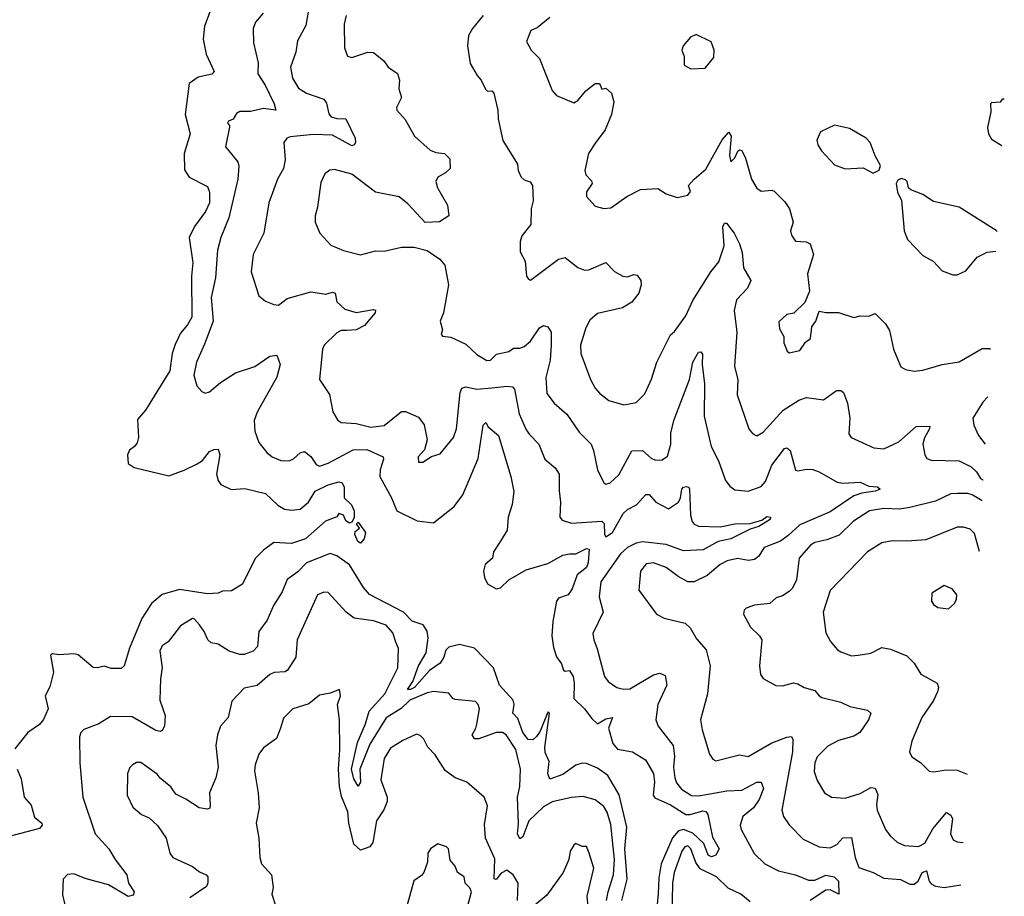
# Model space of a CAD drawing. Extents: x 2199565 to 2323334, y 894172 to 1018966.
# Tile 422 of 440: x 2316093 to 2320664, y 988095 to 992166. Entities that reach past the tile are written whole.
import ezdxf

# ---------------------------------------------------------------- set-up
doc = ezdxf.new("R2010")
doc.units = 0

msp = doc.modelspace()

# ---------------------------------------------------------------- linework, layer by layer
at = {"layer": '0CON10XD'}
for points in [[(2317442.9, 992265), (2317421.2, 992138.8), (2317382.4, 992067.6), (2317374.6, 992015), (2317350.4, 991945), (2317359.1, 991895), (2317387.3, 991847.3), (2317425, 991824.6), (2317505, 991796.7), (2317517.5, 991777.5), (2317528.7, 991728.7), (2317539.2, 991715), (2317565, 991707.1), (2317608, 991705), (2317650.8, 991615), (2317652, 991595), (2317645.7, 991584.3), (2317635, 991580.6), (2317545, 991629.5), (2317456.9, 991633.1), (2317348.9, 991621.1), (2317334, 991615), (2317319.2, 991595), (2317325.5, 991515), (2317318.1, 991475), (2317289.4, 991425), (2317249.4, 991315), (2317226.7, 991175), (2317176.7, 991075), (2317167.5, 990995), (2317203.4, 990883.4), (2317235, 990858.8), (2317272.7, 990842.7), (2317295, 990840), (2317335, 990870.5), (2317445, 990901.2), (2317515, 990890.9), (2317545, 990900.8), (2317557.7, 990895), (2317565.4, 990855.4), (2317602.1, 990822.1), (2317655, 990805.6), (2317735, 990820.6), (2317745, 990816.7), (2317742.9, 990805), (2317694.2, 990745.8), (2317655, 990726), (2317612.7, 990722.7), (2317585, 990721.8), (2317565, 990712.1), (2317506.7, 990655), (2317499.6, 990635), (2317485.5, 990495.5), (2317531.5, 990425), (2317546.4, 990345), (2317568.1, 990308.1), (2317585, 990294.5), (2317655, 990290), (2317723.3, 990273.3), (2317785, 990281.5), (2317865, 990346.9), (2317885, 990345.7), (2317945, 990320), (2317970.9, 990285), (2317984.5, 990215), (2317972, 990168), (2317942.5, 990135), (2317945, 990111.2), (2317965, 990111.2), (2318005, 990136.7), (2318045, 990148.8), (2318107.8, 990225), (2318120.9, 990265), (2318137.7, 990435), (2318145.3, 990454.7), (2318165, 990460.9), (2318215, 990450), (2318284.4, 990455.6), (2318355, 990464.1), (2318380.6, 990460.6), (2318390.3, 990450.3), (2318411.2, 990335), (2318445, 990261.4), (2318459.2, 990239.2), (2318503.3, 990195), (2318530.6, 990125), (2318578.6, 990085), (2318597.8, 990055), (2318597.6, 989977.6), (2318604.3, 989925), (2318601.4, 989855), (2318611.3, 989841.3), (2318655, 989827.3), (2318796.4, 989836.4), (2318806.1, 989826.1), (2318808.6, 989775), (2318815, 989763.8), (2318845, 989783.6), (2318895, 989873.1), (2318915, 989890.8), (2318956.9, 989913.1), (2318999.6, 989960.4), (2319015, 989960.4), (2319045.6, 989925.6), (2319105, 989893.8), (2319150.8, 989925), (2319160.4, 989945), (2319166.9, 989985), (2319175, 989995.3), (2319187.8, 989997.8), (2319198.8, 989995), (2319201.9, 989985), (2319207.5, 989865), (2319215.3, 989835.3), (2319225, 989822.3), (2319245, 989814.2), (2319345, 989809.8), (2319412.5, 989825), (2319485, 989826.3), (2319537.9, 989842.1), (2319561.4, 989858.6), (2319579.2, 989855), (2319576.9, 989845), (2319525, 989812.7), (2319485, 989800), (2319394.2, 989755), (2319335, 989741.8), (2319266.6, 989703.4), (2319175, 989698.7), (2319095, 989728.8), (2318985, 989740.2), (2318954.5, 989735), (2318914.7, 989715), (2318882.8, 989685), (2318790.3, 989555), (2318783.2, 989485), (2318802.5, 989415), (2318754.4, 989315), (2318757.8, 989285), (2318774.7, 989244.7), (2318807.5, 989115), (2318825, 989092.2), (2318865, 989064.5), (2318896, 989056), (2318925, 989058.8), (2319035, 989123.3), (2319065, 989131.5), (2319090, 989120), (2319097.1, 989075), (2319055.7, 988985), (2319045.8, 988915), (2319057.5, 988885), (2319126.9, 988795), (2319133.3, 988745), (2319128.8, 988695), (2319134.1, 988645), (2319142, 988622), (2319165, 988592.1), (2319212.3, 988562.3), (2319245, 988560.6), (2319375.3, 988584.7), (2319445, 988587.6), (2319515, 988624), (2319535, 988624), (2319546.2, 988595), (2319526.8, 988545), (2319499.4, 988505), (2319450.7, 988465), (2319437.7, 988425), (2319443.1, 988405), (2319503.3, 988293.3), (2319551.9, 988245), (2319615, 988213.4), (2319694.1, 988194.1), (2319755, 988170), (2319785, 988169.8), (2319835, 988192.3), (2319874.8, 988184.8), (2319893.7, 988165), (2319895.3, 988104.7), (2319855, 988125.4), (2319835, 988123.3), (2319763, 988075)], [(2316977.1, 992205), (2316951.2, 992135), (2316945.4, 992075), (2316958.8, 992005), (2316996.2, 991925), (2316985, 991912.9), (2316921.8, 991898.2), (2316880.8, 991869.2), (2316861.8, 991725), (2316885.3, 991635), (2316857.2, 991545), (2316858.9, 991468.9), (2316879.5, 991435), (2316965, 991390.8), (2316974.6, 991364.6), (2316974.5, 991315), (2316956.5, 991275), (2316905.4, 991204.6), (2316879.4, 991155), (2316896.5, 991036.5), (2316890.3, 990975), (2316893.2, 990785), (2316872.1, 990747.9), (2316839.5, 990710.5), (2316815, 990657.5), (2316800.9, 990615), (2316790.7, 990535), (2316677.9, 990352.1), (2316640.9, 990309.1), (2316645.5, 990225), (2316638.6, 990201.4), (2316626.6, 990183.4), (2316603.6, 990166.4), (2316594.2, 990145), (2316596.7, 990105), (2316625, 990086), (2316785, 990048.1), (2316856.8, 990073.2), (2316917.4, 990102.6), (2316941.7, 990118.3), (2316975, 990160), (2316995, 990170), (2317015, 990171.2), (2317022.2, 990145), (2317006.9, 990055), (2317015, 990026), (2317027.6, 990007.6), (2317075, 989984), (2317138.3, 989988.3), (2317234, 989965), (2317291.3, 989911.3), (2317323, 989893), (2317355, 989887.3), (2317395, 989892.7), (2317434.2, 989925.8), (2317465, 989976.2), (2317525, 990005.4), (2317575, 990019.1), (2317590, 990015), (2317600, 989995), (2317600, 989945), (2317633.1, 989913.1), (2317645.8, 989885), (2317646.2, 989853.8), (2317636.4, 989833.6), (2317625, 989827.5), (2317608, 989838), (2317595.8, 989865), (2317575, 989872.5), (2317565, 989857.5), (2317512.4, 989837.6), (2317420, 989755), (2317355, 989732.5), (2317272.9, 989737.1), (2317225, 989702.9), (2317186.1, 989663.9), (2317128, 989545), (2317077.3, 989512.7), (2317035, 989512), (2317015, 989502.9), (2316965, 989500), (2316835, 989519.4), (2316755, 989495.6), (2316705, 989454.5), (2316660, 989385), (2316603.3, 989246.7), (2316578.6, 989165), (2316565, 989152.9), (2316517.9, 989152.1), (2316485, 989164.2), (2316455, 989155.6), (2316435, 989156.9), (2316365, 989215.6), (2316345, 989220.5), (2316275, 989215.6), (2316245, 989220), (2316236.7, 989215), (2316250.6, 989135), (2316233.2, 989066.8), (2316211.1, 989025), (2316225.6, 988965), (2316203.6, 988916.4), (2316185, 988892.5), (2316130.6, 988855), (2316071.2, 988778.8)], [(2317223.7, 992196.3), (2317188.6, 992155), (2317177.1, 992125), (2317178.9, 992058.9)], [(2317609.2, 992185), (2317599.4, 992145), (2317600.8, 992035), (2317615, 991996.2), (2317635, 991990), (2317710, 992015), (2317735, 992013.8), (2317783.8, 991975), (2317803.3, 991945), (2317846.6, 991916.6), (2317855.7, 991885.7), (2317852.9, 991845), (2317865.8, 991805), (2317842, 991758)], [(2318245.6, 992185), (2318194.7, 992125.3), (2318177, 992093), (2318172.5, 992045), (2318185, 991962.5), (2318216.4, 991906.4), (2318236, 991885), (2318255, 991842.5), (2318265, 991833.3), (2318285, 991836), (2318293.8, 991825), (2318313.6, 991745), (2318314.6, 991704.6), (2318335.7, 991605), (2318404.2, 991495), (2318408, 991465), (2318422, 991435), (2318435, 991422.5), (2318463, 991413), (2318474.2, 991395), (2318477.1, 991325), (2318467.7, 991287.7), (2318466.2, 991215), (2318425, 991162.5), (2318416, 991135), (2318417.3, 991087.3), (2318440, 991045), (2318446, 990975), (2318455, 990960), (2318465, 990956.7), (2318595, 991053.1), (2318625, 991061.9), (2318684.6, 991014.6), (2318715, 991002.9), (2318735, 991004.3), (2318815, 991038), (2318855, 990995.7), (2318893.3, 990975), (2318915, 990972.2), (2318945, 990981.9), (2318959.4, 990979.4), (2318976.7, 990955), (2318977.5, 990935), (2318967.1, 990895), (2318935, 990853.8), (2318891.8, 990828.2), (2318775, 990801.8), (2318739.8, 990770.2), (2318721.8, 990735), (2318696.7, 990655), (2318698.5, 990615), (2318743.1, 990495), (2318764.4, 990455), (2318785, 990430.8), (2318827.9, 990397.9), (2318897.3, 990377.3), (2318955, 990388.1), (2318995, 990428.5), (2319026.9, 990496.9), (2319051.1, 990575), (2319115, 990702), (2319132.9, 990717.1), (2319185, 990790), (2319218.7, 990861.3), (2319302.3, 990995), (2319338.7, 991041.3), (2319364.2, 991115.8), (2319356.7, 991203.3), (2319365, 991221.1), (2319375, 991220.4), (2319410, 991175), (2319435.5, 991125.5), (2319447.7, 991085), (2319453.5, 991013.5), (2319487.1, 990955), (2319471.5, 990918.5), (2319421.1, 990865), (2319410.7, 990815), (2319422.2, 990715), (2319411.1, 990555), (2319427.5, 990495), (2319423.4, 990423.4), (2319478, 990265), (2319495, 990243.8), (2319515, 990233.8), (2319545, 990250.8), (2319638.2, 990351.8), (2319710.5, 990399.5), (2319745, 990410.5), (2319825, 990400.6), (2319885, 990443.8), (2319905, 990444), (2319917.5, 990435), (2319935.5, 990385), (2319947.5, 990315), (2319942.7, 990242.7), (2319953.3, 990225), (2320057.6, 990177.6), (2320105, 990173.3), (2320174.7, 990205.3), (2320255, 990276.7), (2320317.5, 990277.5), (2320317.1, 990265), (2320294.1, 990224.1), (2320285.6, 990195), (2320294.4, 990145), (2320305, 990128.6), (2320325, 990119.5), (2320455, 990117.5), (2320509.9, 990089.9), (2320534.2, 990065.8), (2320554, 990035), (2320565, 990028.3), (2320566.5, 990028.2)], [(2318555, 992176), (2318495, 992128), (2318466.7, 992115), (2318446.7, 992065), (2318467.5, 992025), (2318505.7, 991985), (2318565, 991836.7), (2318585, 991813.8), (2318665, 991780), (2318685, 991790), (2318720.8, 991835), (2318765, 991870), (2318785, 991868.8), (2318795, 991842.5), (2318815, 991847.5), (2318841.2, 991825), (2318850.8, 991785), (2318840, 991725), (2318811.8, 991655), (2318766, 991594), (2318733.6, 991545), (2318717.1, 991465), (2318720.8, 991445), (2318747.3, 991417.3), (2318751.2, 991405), (2318723.8, 991366.2), (2318724.3, 991345), (2318765, 991299.2), (2318805, 991289.4), (2318837.6, 991292.4), (2318911.2, 991345), (2318975, 991377.5), (2319055, 991382), (2319095, 991356.7), (2319145, 991340), (2319195, 991350.8), (2319207.7, 991367.7), (2319197.5, 991395), (2319223.8, 991425), (2319279.1, 991470.9), (2319355, 991607.8), (2319385, 991644.2), (2319395.9, 991625), (2319388.8, 991535), (2319395, 991506), (2319412.9, 991525), (2319427.1, 991555), (2319435, 991561.9), (2319445, 991558.6), (2319462.4, 991522.4), (2319491.1, 991425), (2319515, 991383.3), (2319535, 991368.8), (2319585, 991374), (2319595, 991368.8), (2319645, 991319.2), (2319666.8, 991286.8), (2319684.4, 991225), (2319670.8, 991185), (2319675.8, 991165.8), (2319695, 991137.5), (2319744.3, 991134.3), (2319763.3, 991125), (2319778.8, 991075), (2319750, 990985), (2319760, 990905), (2319737.8, 990852.2), (2319687.5, 990802.5), (2319655, 990796), (2319617.7, 990762.3), (2319620.3, 990730.3), (2319640, 990695), (2319640, 990665), (2319655.7, 990625.7), (2319665, 990618), (2319715, 990629.2), (2319741.8, 990668.2), (2319764.3, 990685.7), (2319770.9, 990739.1), (2319788.8, 990765), (2319805, 990812.5), (2319836.1, 990806.1), (2319895, 990805.7), (2319965, 990782.9), (2319995, 990790), (2320035, 990788.8), (2320065, 990802), (2320112.8, 990752.8), (2320131.7, 990721.7), (2320150, 990635), (2320184.2, 990554.2), (2320205, 990541.2), (2320245, 990534), (2320285, 990538.8), (2320375, 990563.8), (2320455, 990576.2), (2320561.7, 990638.3), (2320595, 990639.2), (2320600, 990635.9)], [(2319208.3, 991938.3), (2319275, 991940), (2319315, 991990), (2319316.7, 992025), (2319303, 992063), (2319233.6, 992096.4), (2319207.5, 992085), (2319173.3, 992045), (2319167.5, 992025), (2319177.5, 991995), (2319177.5, 991955), (2319208.3, 991938.3)], [(2317178.9, 992058.9), (2317200.5, 991965), (2317199.6, 991915), (2317232.2, 991862.2), (2317274.7, 991775), (2317282.5, 991745), (2317225, 991753.9), (2317165, 991740), (2317115, 991738.9), (2317100.5, 991729.5), (2317085, 991703.3), (2317062.5, 991695), (2317057.5, 991685), (2317067.5, 991675), (2317067, 991667), (2317049.2, 991575), (2317105.5, 991505), (2317110, 991485), (2317106.4, 991425), (2317064.8, 991245), (2317027.8, 991155), (2317011.5, 991095), (2317002.5, 990967.5), (2316982.3, 990875), (2316992.1, 990765), (2316951.7, 990658.3), (2316913.8, 990575), (2316901.6, 990515), (2316916, 990465), (2316939.2, 990439.2), (2316955, 990432), (2316975, 990438), (2317025, 990480.9), (2317095, 990526.5), (2317184.2, 990555.8), (2317255, 990602.5), (2317287.5, 990607.5), (2317302.5, 990565), (2317286.7, 990505), (2317195, 990342.5), (2317181.6, 990305), (2317184.6, 990255), (2317202.8, 990202.8), (2317240, 990155), (2317265, 990135.8), (2317305, 990118.6), (2317345, 990117.8), (2317365, 990125.6), (2317395, 990154), (2317415, 990160), (2317445, 990137.5), (2317470.1, 990100.1), (2317485, 990092.7), (2317525, 990106.7), (2317641.6, 990168.4), (2317705, 990169.6), (2317780.3, 990135), (2317782.8, 990125), (2317766.1, 990075), (2317765, 990044), (2317819.3, 989945), (2317844.3, 989885), (2317938.7, 989838.7), (2318015, 989829.4), (2318110.9, 989905), (2318150.4, 989959.6), (2318221.9, 990128.1), (2318245, 990282.5), (2318256.7, 990295), (2318268.8, 990275), (2318316.7, 990235), (2318373.3, 990045), (2318387.3, 989975), (2318380, 989915), (2318361.1, 989855), (2318355.5, 989795), (2318325, 989744), (2318292.9, 989695), (2318287.8, 989665), (2318253.6, 989635), (2318246.2, 989605), (2318250.3, 989575), (2318265, 989546.5), (2318305, 989522.1), (2318325, 989527.8), (2318364.4, 989565), (2318445, 989610.4), (2318545, 989640.7), (2318615, 989678.2), (2318645, 989685.9), (2318675, 989685.3), (2318725, 989710.5), (2318736.2, 989706.2), (2318732.8, 989645), (2318725, 989621.7), (2318681.7, 989588.3), (2318657.7, 989522.3), (2318639.3, 989495), (2318595, 989480), (2318585, 989466), (2318568.6, 989371.4), (2318564.2, 989305), (2318570.8, 989250.9), (2318585, 989207.1), (2318608, 989175), (2318617.5, 989145), (2318625, 989140), (2318645, 989143.8), (2318663.3, 989115), (2318667.9, 989085), (2318665, 989014), (2318715.7, 988965.7), (2318749.3, 988920.7), (2318775, 988896.2), (2318815, 988919.2), (2318845.8, 988925), (2318826.9, 988875), (2318847.4, 988805), (2318868.5, 988778.5), (2318937.5, 988765), (2318998.7, 988728.7), (2319035.8, 988665), (2319040, 988625), (2319034.1, 988565), (2319041.9, 988551.9), (2319115, 988519.5), (2319185, 988475.2), (2319205.2, 988474.8), (2319265, 988491), (2319278.1, 988488.1), (2319287.9, 988475), (2319309.1, 988369.1), (2319340, 988315), (2319324.3, 988285.7), (2319305, 988277.5), (2319288.8, 988285), (2319269.5, 988339.5), (2319217.8, 988387.8), (2319175, 988404.5), (2319151.9, 988398.1), (2319123.8, 988366.2), (2319070.9, 988245), (2319059.7, 988180.3), (2319056.6, 988106.6), (2319045.2, 987975)], [(2320664, 991796.2), (2320653.9, 991796.1), (2320645, 991782.5), (2320605, 991780), (2320600, 991775), (2320601.7, 991738.3), (2320586, 991665), (2320590.8, 991635), (2320605, 991611.2), (2320652.1, 991581.1)], [(2317842, 991758), (2317843.8, 991745), (2317882.1, 991702.1), (2317925.4, 991625.4), (2317999.2, 991559.2), (2318025, 991548.5), (2318065, 991544), (2318089.5, 991519.5), (2318091.2, 991475), (2318070, 991455), (2318033.8, 991435), (2318025.7, 991415), (2318033.5, 991385), (2318079.6, 991305), (2318085.6, 991255), (2318042.6, 991227.4), (2317975, 991223.8), (2317895, 991310), (2317855, 991343.3), (2317745.3, 991365.3), (2317635, 991448.4), (2317555, 991469.5), (2317532.6, 991467.4), (2317510.2, 991449.8), (2317490.6, 991409.4), (2317476.5, 991295), (2317464.4, 991255), (2317465.7, 991225.7), (2317486, 991175), (2317537.9, 991117.9), (2317596.4, 991093.6), (2317675, 991074.4), (2317745, 991092.3), (2317785, 991091.1), (2317865, 991109.1), (2317925, 991109.5), (2317984.6, 991094.6), (2318043.4, 991053.4), (2318067.5, 991025), (2318084.4, 990935), (2318060.6, 990805), (2318045.8, 990765), (2318055.8, 990725), (2318050, 990705), (2318056.7, 990696.7), (2318095, 990690.8), (2318165, 990659.5), (2318215, 990611.4), (2318262.6, 990582.6), (2318279.4, 990585), (2318307.2, 990612.8), (2318363.8, 990625), (2318385, 990640), (2318415, 990640), (2318435, 990647.5), (2318465, 990673.5), (2318505.7, 990735), (2318525, 990745.6), (2318545, 990740), (2318560, 990715), (2318560.5, 990655), (2318555.4, 990585), (2318535.4, 990504.6), (2318540.3, 990430.3), (2318574, 990385), (2318633.4, 990333.4), (2318689.8, 990249.8), (2318745.6, 990195), (2318757.3, 990165), (2318775.6, 990075), (2318804.5, 990014.5), (2318815, 990008), (2318835, 990014.2), (2318875, 990051.5), (2318935, 990164.2), (2318985, 990165.6), (2319025, 990129.4), (2319045, 990120.6), (2319075, 990121.4), (2319100.6, 990139.4), (2319115.8, 990194.2), (2319115.7, 990245), (2319130, 990305), (2319203.4, 990495), (2319217.5, 990575), (2319245, 990621.4), (2319255, 990624), (2319262.4, 990612.4), (2319261.3, 990565), (2319272.8, 990475), (2319270.8, 990325), (2319303.7, 990183.7), (2319337.3, 990117.3), (2319370, 990025), (2319389.1, 989999.1), (2319412.4, 989982.4), (2319475, 989976.9), (2319535, 989997.8), (2319555, 990020.6), (2319585, 990097.3), (2319644.3, 990175), (2319655, 990177.8), (2319670.6, 990165), (2319695, 990073.8), (2319705, 990070), (2319745, 990078.6), (2319775, 990076.9), (2319805, 990065.7), (2319887.4, 990017.4), (2319915, 990013.1), (2319995, 990018.2), (2320035, 989998.9), (2320075, 989996), (2320087.5, 989985), (2320065, 989976.2), (2320002.4, 989967.6), (2319965, 989953.8), (2319855, 989880.6), (2319715, 989819.6), (2319660.1, 989769.9), (2319625, 989744.3), (2319548.6, 989715), (2319524.4, 989675), (2319505, 989659.5), (2319476.2, 989653.8), (2319425, 989664), (2319377.3, 989652.7), (2319344.5, 989635), (2319284.3, 989585), (2319225, 989555.5), (2319195, 989555.6), (2319149.3, 989579.3), (2319095, 989621.1), (2319035, 989642.7), (2319001.9, 989638.1), (2318974.6, 989605), (2318967, 989517), (2319050, 989405), (2319085, 989385.8), (2319182.6, 989362.6), (2319205, 989340.8), (2319235, 989290.8), (2319279.7, 989239.7), (2319298.1, 989165), (2319286.2, 989035), (2319253.8, 988915), (2319261.9, 988868.1), (2319295.5, 988755), (2319311.1, 988731.1), (2319325, 988723.5), (2319435, 988751.9), (2319475, 988744.4), (2319585, 988807.4), (2319655, 988834.3), (2319676.1, 988836.1), (2319682.5, 988822.5), (2319680.3, 988765), (2319630.5, 988495), (2319639.4, 988465), (2319665, 988426), (2319730, 988360), (2319805, 988324.3), (2319855, 988319.4), (2319886.4, 988335), (2319915, 988366.6), (2319955, 988367.5), (2319971.2, 988275), (2319989.1, 988229.1), (2320055, 988205.9), (2320105, 988178.4), (2320182.3, 988172.3), (2320225, 988150.7), (2320245, 988150.5), (2320263.5, 988165), (2320282.9, 988205), (2320303.1, 988213.1), (2320315.2, 988165.2), (2320325, 988152.7), (2320345, 988142.5), (2320385, 988135.3), (2320462.8, 988148.7)], [(2320055, 991453.3), (2320083, 991467), (2320089.3, 991489.3), (2320064.1, 991534.1), (2320040.8, 991595), (2320022, 991615), (2319945, 991660), (2319875, 991675.7), (2319810, 991645), (2319794.1, 991605.9), (2319798, 991585), (2319815, 991556.2), (2319875, 991492.5), (2319925, 991472.5), (2320008.3, 991478.3), (2320055, 991453.3)], [(2320630.1, 991181.7), (2320626.7, 991186.7), (2320455, 991295.8), (2320335, 991322), (2320285, 991353.3), (2320230, 991375), (2320220, 991385), (2320212.5, 991415), (2320205, 991422.5), (2320185, 991427.5), (2320170, 991420), (2320162.5, 991405), (2320167.5, 991365), (2320186.1, 991326.1), (2320198.8, 991185), (2320214.3, 991144.3), (2320285, 991071.2), (2320333.8, 991045), (2320375, 990998.8), (2320425, 990981.2), (2320445, 990981.2), (2320485, 990998.8), (2320537.7, 991062.3), (2320585, 991086.7), (2320625.1, 991091.3)], [(2320587.7, 990414), (2320565, 990390), (2320517.1, 990315), (2320523.1, 990283.1), (2320544.5, 990235), (2320575.6, 990194.2)], [(2320561.1, 989930.8), (2320515, 989958.6), (2320495, 989964.6), (2320445, 989965.4), (2320415, 989963.1), (2320345, 989929.7), (2320225, 989899.7), (2320177.1, 989892.9), (2320105, 989896), (2320038.6, 989885), (2319963.6, 989836.4), (2319897.6, 989772.4), (2319840.4, 989749.6), (2319785, 989737.7), (2319765, 989725.5), (2319711.8, 989665), (2319705.4, 989615.4), (2319699.2, 989565), (2319680.4, 989525), (2319665, 989510), (2319635, 989489.4), (2319605, 989480.8), (2319575.8, 989454.2), (2319505, 989446), (2319465, 989432.5), (2319456.4, 989423.6), (2319453.3, 989405), (2319486, 989345), (2319528, 989305), (2319538, 989285), (2319528, 989165), (2319532, 989125), (2319545, 989106.7), (2319603.8, 989073.8), (2319635, 989072.5), (2319685, 989086), (2319705, 989082), (2319735, 989064.3), (2319785, 989050), (2319804.2, 989025), (2319817.4, 989017.4), (2319905, 988995.5), (2319946.4, 988976.4), (2320028.9, 988958.9), (2320043.8, 988945), (2320034.2, 988915), (2319993.9, 988856.1), (2319965, 988839.1), (2319895, 988817.7), (2319845, 988791.2), (2319795, 988742.5), (2319784.6, 988715), (2319781.5, 988675), (2319795, 988632), (2319830, 988575), (2319862.5, 988555), (2319925, 988550.4), (2319995, 988572), (2320045, 988599.6), (2320065, 988597.1), (2320077.3, 988567.3), (2320071.4, 988521.4), (2320074.5, 988495), (2320111.9, 988405), (2320134, 988375), (2320166.3, 988346.3), (2320200.7, 988330.7), (2320265, 988326.5), (2320295, 988340.9), (2320331.8, 988408.2), (2320395, 988484), (2320415, 988471.4), (2320422.9, 988455), (2320413.8, 988385), (2320426.8, 988356.8), (2320445, 988347.5), (2320473.6, 988345)], [(2317675, 989734), (2317663, 989743), (2317649.2, 989775), (2317651.4, 989788.6), (2317670, 989805), (2317657.5, 989825), (2317665, 989832.5), (2317698.8, 989785), (2317692.9, 989755), (2317675, 989734)], [(2320548.1, 989696), (2320525, 989779.2), (2320505, 989800), (2320475, 989809.4), (2320445, 989808.6), (2320299.3, 989750.7), (2320213.4, 989743.4), (2320145, 989745.6), (2320095, 989735.6), (2320028.6, 989695), (2319855.4, 989514.6), (2319823.5, 989415), (2319835, 989317.5), (2319857.6, 989277.6), (2319890, 989240), (2319905, 989230.8), (2319955, 989212.2), (2319985, 989214.5), (2320045, 989223.1), (2320095, 989250), (2320135, 989242.5), (2320211.7, 989211.7), (2320245, 989178), (2320276.2, 989126.2), (2320352, 989085), (2320358.6, 989065), (2320354.3, 989045), (2320335.4, 989004.6), (2320281.9, 988925), (2320234.5, 988815), (2320224.5, 988765.5), (2320235, 988742.9), (2320275.6, 988715.6), (2320315, 988676.2), (2320335, 988672), (2320395, 988681.5), (2320445, 988680), (2320491.1, 988662.3)], [(2318888.9, 988075), (2318913.1, 988175), (2318903.1, 988315), (2318912.3, 988415), (2318876.6, 988566.6), (2318823.7, 988655), (2318775, 988690.2), (2318725, 988710.9), (2318705, 988712.5), (2318675, 988703.3), (2318615, 988660.3), (2318555, 988638.8), (2318544.7, 988664.7), (2318551.2, 988721.2), (2318533.2, 988763.2), (2318530.5, 988785), (2318553.3, 988945), (2318545, 988949.2), (2318508.7, 988861.3), (2318493.1, 988836.9), (2318475, 988820.7), (2318453.1, 988823.1), (2318429.5, 988855), (2318405, 988920), (2318383.1, 988945), (2318389.1, 988985), (2318383.7, 989005), (2318320, 989075), (2318293.2, 989155), (2318205, 989247.4), (2318135, 989263.5), (2318085, 989252.3), (2318071.5, 989238.5), (2318062, 989205), (2318045, 989178), (2317995, 989143), (2317926.7, 989065), (2317908.1, 989055), (2317893.5, 989055), (2317917.8, 989092.2), (2317945.2, 989165), (2317980.8, 989225), (2317989.8, 989295), (2317985, 989326), (2317965.8, 989355), (2317915, 989372.2), (2317875.4, 989415), (2317716.9, 989496.9), (2317689.2, 989529.2), (2317625, 989634.7), (2317565, 989675.3), (2317535, 989686.8), (2317425, 989642.8), (2317385, 989602.2), (2317334.3, 989565.7), (2317311.7, 989508.3), (2317271.2, 989445), (2317242.8, 989377.2), (2317203.8, 989325), (2317197.8, 989255), (2317177.5, 989232.5), (2317135, 989216.9), (2317115, 989218.2), (2317065, 989233.1), (2317015, 989266.2), (2316981.5, 989271.5), (2316966.9, 989285), (2316949.5, 989325), (2316928.2, 989355), (2316905, 989382.2), (2316895, 989385.5), (2316839.7, 989350.3), (2316805, 989304.3), (2316783.1, 989276.9), (2316755, 989258.6), (2316743.8, 989235), (2316755.5, 989155), (2316746.7, 989105), (2316744.4, 989005), (2316768, 988935), (2316765.7, 988885), (2316755.4, 988864.6), (2316745, 988859.4), (2316725, 988864.6), (2316615, 988927.8), (2316515, 988930), (2316460, 988895), (2316390.4, 988869.6), (2316377.5, 988855), (2316371, 988835), (2316372.2, 988715), (2316385.8, 988555), (2316443.5, 988385), (2316506.9, 988315), (2316536.4, 988265), (2316591.4, 988195), (2316597.8, 988155), (2316624, 988115), (2316619.8, 988100.2), (2316596.9, 988093.1), (2316505, 988148), (2316397.9, 988177.9), (2316345, 988199.1), (2316315, 988195.7), (2316295, 988173.8), (2316292, 988102), (2316302.5, 988055)], [(2320405, 989430), (2320433.3, 989455), (2320442.5, 989475), (2320443.3, 989495), (2320422.3, 989522.3), (2320385, 989538.8), (2320327, 989503), (2320326.7, 989465), (2320335, 989450), (2320355, 989436.2), (2320405, 989430)], [(2318818, 988075), (2318825.2, 988114.8), (2318850.6, 988195), (2318855.2, 988265), (2318837.4, 988427.4), (2318820.3, 988485), (2318805, 988512.2), (2318765, 988542.2), (2318708.7, 988558.7), (2318655, 988553.9), (2318565, 988532.9), (2318525, 988509.6), (2318456.4, 988445), (2318429.1, 988370.9), (2318415, 988361.9), (2318404.1, 988385), (2318409.2, 988430.8), (2318404.8, 988555), (2318415.5, 988605), (2318418.3, 988685), (2318396.6, 988776.6), (2318352.3, 988845), (2318335, 988855.3), (2318305, 988854.7), (2318225, 988826.5), (2318205, 988825.8), (2318194.5, 988845), (2318211.5, 988875), (2318215.4, 988894.6), (2318227.1, 988965), (2318222, 988985), (2318208.8, 988998.8), (2318115, 989009.2), (2318103.5, 989013.5), (2318085, 989037.5), (2318015, 989046.2), (2317985, 989039.7), (2317905, 989004.8), (2317863.6, 988966.4), (2317795, 988923.5), (2317719.2, 988800.7), (2317672.4, 988685), (2317675.5, 988625), (2317665, 988605.6), (2317645, 988640.8), (2317634.2, 988685), (2317661.7, 988808.3), (2317698.8, 988895), (2317715.2, 988955), (2317789, 989035), (2317848.7, 989155), (2317852.5, 989245), (2317839.1, 989275), (2317825, 989317.8), (2317795, 989354.5), (2317735, 989374.4), (2317645.9, 989385.9), (2317609.2, 989415), (2317525, 989505.6), (2317505, 989507.8), (2317475.4, 989494.6), (2317380.9, 989285), (2317375.4, 989205), (2317337.1, 989145), (2317325, 989136.9), (2317275, 989134.5), (2317255.3, 989124.7), (2317195, 989073.4), (2317135, 989060.6), (2317078.7, 989001.3), (2317060.6, 988925), (2317025.8, 988885), (2317011.9, 988845), (2317004.5, 988795), (2317014.5, 988695), (2317003.8, 988645), (2316974.6, 988575), (2316978, 988518), (2316976.2, 988503.8), (2316965, 988499.4), (2316926.1, 988506.1), (2316865, 988546.5), (2316818.8, 988568.8), (2316795, 988603.3), (2316745, 988643.3), (2316731.7, 988661.7), (2316655, 988716), (2316635, 988716.2), (2316617.5, 988705), (2316605, 988692.5), (2316593.8, 988665), (2316591.9, 988565), (2316618.7, 988508.7), (2316658.8, 988475), (2316695, 988459.2), (2316733.7, 988423.7), (2316772.9, 988365), (2316790.8, 988295), (2316804.2, 988275), (2316895, 988233.5), (2316928, 988208), (2316958.8, 988195), (2316966.2, 988185), (2316967, 988157), (2316960, 988140), (2316882.9, 988087.1)], [(2318404.5, 988074.5), (2318406.8, 988155), (2318384.6, 988195), (2318355, 988216.7), (2318328.3, 988201.7), (2318305, 988172.2), (2318295.8, 988175.8), (2318298.7, 988268.7), (2318255.8, 988365), (2318251.4, 988428.6), (2318264.4, 988514.4), (2318250, 988555), (2318168.8, 988625), (2318115.4, 988645.4), (2318068.5, 988678.5), (2318022.2, 988752.2), (2317987.5, 988787.5), (2317969.2, 988825), (2317952.1, 988842.1), (2317935, 988847.5), (2317871.4, 988818.6), (2317815, 988782.9), (2317786, 988735), (2317769.6, 988635), (2317799.6, 988555), (2317798.9, 988535), (2317783.3, 988496.7), (2317749.3, 988445), (2317733.1, 988345), (2317718.8, 988325), (2317675, 988309.2), (2317645, 988337.5), (2317621.5, 988435), (2317616.8, 988486.8), (2317587.7, 988557.7), (2317578, 988605), (2317573, 988685), (2317579.1, 988775), (2317578, 988915), (2317568.8, 988985), (2317583.3, 989025), (2317577.5, 989055), (2317535, 989037.5), (2317485, 989029.2), (2317435, 988989.1), (2317362, 988965), (2317317.4, 988922.6), (2317304.4, 988875), (2317285, 988827.5), (2317225, 988784), (2317204.2, 988755), (2317185.8, 988705), (2317183.2, 988676.8), (2317201.1, 988575), (2317204.3, 988505), (2317191.4, 988435), (2317203.3, 988365), (2317208.2, 988275), (2317215.8, 988245), (2317261.9, 988195), (2317270, 988135), (2317264.2, 988105), (2317281.2, 988051.2)], [(2316081.2, 988685), (2316100.5, 988640.5), (2316114.2, 988555), (2316147.4, 988517.4), (2316162.4, 988462.4), (2316196, 988435), (2316197.1, 988425), (2316185, 988410), (2316015.8, 988364.2)], [(2318172.5, 988045), (2318191.4, 988115), (2318183.4, 988133.4), (2318162, 988155), (2318156, 988185), (2318126.2, 988205), (2318114.2, 988234.2), (2318092.3, 988262.3), (2318083.8, 988315), (2318074.2, 988324.2), (2318035, 988338.8), (2318000, 988315), (2317987.5, 988295), (2317986.1, 988253.9), (2317970, 988205), (2317959.3, 988190.7), (2317923.2, 988166.8), (2317875, 987992.5)], [(2318735.3, 988015), (2318727.8, 988095), (2318759.2, 988225), (2318736.7, 988295), (2318725, 988326), (2318705, 988326.2), (2318675, 988340), (2318665, 988332.5), (2318649.2, 988305), (2318642, 988265), (2318615.8, 988205), (2318540.7, 988099.3), (2318485, 988053.9)], [(2319485, 988068.9), (2319441.4, 988105), (2319382.3, 988132.3), (2319328, 988185), (2319252.4, 988222.4), (2319232.3, 988252.3), (2319209.5, 988315), (2319195, 988329.1), (2319180.4, 988325), (2319166.4, 988305), (2319131.1, 988205), (2319123, 988155), (2319120.5, 987995)]]:
    msp.add_lwpolyline(points, dxfattribs=at)

doc.saveas('drawing.dxf')
